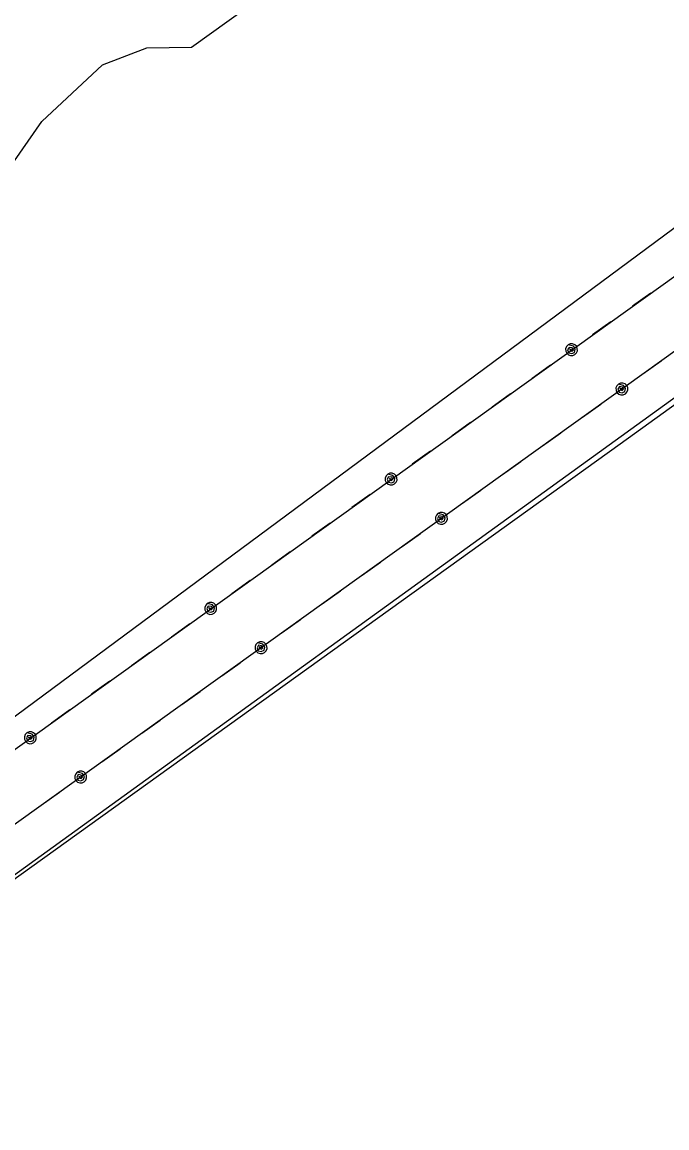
# Model space of a CAD drawing. Extents: x 3329297 to 3367176, y 649250 to 674653.
# Drawn here: x 3358469 to 3359440, y 655870 to 657533 of the extents above; entities that cross this region are included whole.
import ezdxf

# ---------------------------------------------------------------- set-up
doc = ezdxf.new("R2010")
doc.units = 0
for name, color, linetype in [('V-SITE-VEGE', 7, 'Continuous'), ('V-TOPO-SHOR', 7, 'Continuous'), ('V-UTIL-LINE', 7, 'Continuous')]:
    doc.layers.add(name, color=color, linetype=linetype)

msp = doc.modelspace()

# ---------------------------------------------------------------- linework, layer by layer
at = {"layer": 'V-SITE-VEGE'}
for p, q in [((3359369.6, 656898.5), (3361693.5, 658578.6)), ((3360549.1, 658036.7), (3358355.7, 656412.6)), ((3358724.4, 657495.3), (3358807.7, 657555)), ((3358590.3, 657468.6), (3358657.2, 657494.5)), ((3358657.2, 657494.5), (3358724.4, 657495.3)), ((3358498.9, 657383.6), (3358590.3, 657468.6)), ((3358457.6, 657324.4), (3358498.9, 657383.6)), ((3358183.3, 656047.4), (3359369.6, 656898.5))]:
    msp.add_line(p, q, dxfattribs=at)
at = {"layer": 'V-TOPO-SHOR'}
msp.add_lwpolyline([(3357930.6, 655869.6), (3361861.3, 658710.5), (3363068.9, 659566.4)], dxfattribs=at)
at = {"layer": 'V-UTIL-LINE'}
for points in [[(3358362.3, 656370.8), (3363090.7, 659760), (3364964.7, 661116.8)], [(3358438, 656311.8), (3363166.6, 659701.2), (3364971.6, 661008)], [(3359388, 657106), (3359415.6, 657125.8)], [(3359327.9, 657062.9), (3359355.5, 657082.7)], [(3359296.2, 657040.2), (3359293.5, 657041.1), (3359294.1, 657038.9), (3359296.7, 657038), (3359298.9, 657040), (3359297, 657042.9), (3359292.4, 657043.7), (3359290.3, 657040), (3359292, 657035.5), (3359296.4, 657034.5), (3359300.6, 657036.2), (3359301.8, 657040.9), (3359298.9, 657045.6), (3359290.9, 657047.5), (3359288.5, 657044.9), (3359287.3, 657041.6), (3359287.4, 657038.1), (3359288.9, 657034.9), (3359291.4, 657032.5), (3359294.7, 657031.3), (3359298.2, 657031.4), (3359301.4, 657032.9), (3359303.8, 657035.4), (3359305, 657038.7), (3359304.9, 657042.2), (3359303.5, 657045.4), (3359300.9, 657047.8), (3359297.6, 657049.1), (3359294.1, 657048.9), (3359290.9, 657047.5)], [(3359403.6, 657003.9), (3359431.2, 657023.7)], [(3359236.8, 656997.6), (3359264.5, 657017.5)], [(3359371.9, 656981.2), (3359369.2, 656982.2), (3359369.8, 656979.9), (3359372.4, 656979.1), (3359374.6, 656981), (3359372.8, 656983.9), (3359368.2, 656984.7), (3359366, 656981), (3359367.7, 656976.5), (3359372.2, 656975.5), (3359376.3, 656977.3), (3359377.5, 656981.9), (3359374.6, 656986.6), (3359366.7, 656988.5), (3359364.3, 656985.9), (3359363, 656982.7), (3359363.2, 656979.1), (3359364.6, 656975.9), (3359367.2, 656973.5), (3359370.5, 656972.3), (3359374, 656972.4), (3359377.2, 656973.9), (3359379.6, 656976.4), (3359380.8, 656979.7), (3359380.7, 656983.2), (3359379.2, 656986.4), (3359376.7, 656988.8), (3359373.4, 656990.1), (3359369.9, 656989.9), (3359366.7, 656988.5)], [(3359176.7, 656954.5), (3359204.3, 656974.3)], [(3359312.6, 656938.7), (3359340.2, 656958.5)], [(3359116.5, 656911.4), (3359144.2, 656931.2)], [(3359252.4, 656895.5), (3359280.1, 656915.4)], [(3359056.4, 656868.3), (3359084, 656888.1)], [(3359192.3, 656852.4), (3359219.9, 656872.2)], [(3359024.7, 656845.6), (3359022, 656846.6), (3359022.6, 656844.3), (3359025.2, 656843.5), (3359027.4, 656845.4), (3359025.5, 656848.3), (3359020.9, 656849.1), (3359018.8, 656845.4), (3359020.5, 656840.9), (3359025, 656839.9), (3359029.1, 656841.7), (3359030.3, 656846.3), (3359027.4, 656851), (3359019.5, 656852.9), (3359017.1, 656850.3), (3359015.8, 656847.1), (3359015.9, 656843.5), (3359017.4, 656840.4), (3359020, 656838), (3359023.2, 656836.7), (3359026.8, 656836.8), (3359029.9, 656838.3), (3359032.3, 656840.8), (3359033.6, 656844.1), (3359033.5, 656847.6), (3359032, 656850.8), (3359029.5, 656853.2), (3359026.2, 656854.5), (3359022.7, 656854.4), (3359019.5, 656852.9)], [(3358965.4, 656803.1), (3358993, 656822.9)], [(3359132.2, 656809.3), (3359159.8, 656829.1)], [(3359100.5, 656786.6), (3359097.7, 656787.6), (3359098.4, 656785.3), (3359101, 656784.5), (3359103.1, 656786.4), (3359101.3, 656789.3), (3359096.7, 656790.2), (3359094.6, 656786.4), (3359096.3, 656781.9), (3359100.7, 656780.9), (3359104.8, 656782.7), (3359106.1, 656787.3), (3359103.1, 656792), (3359095.2, 656793.9), (3359092.8, 656791.4), (3359091.6, 656788.1), (3359091.7, 656784.6), (3359093.1, 656781.4), (3359095.7, 656779), (3359099, 656777.7), (3359102.5, 656777.8), (3359105.7, 656779.3), (3359108.1, 656781.9), (3359109.3, 656785.1), (3359109.2, 656788.6), (3359107.8, 656791.8), (3359105.2, 656794.2), (3359101.9, 656795.5), (3359098.4, 656795.4), (3359095.2, 656793.9)], [(3358905.2, 656760), (3358932.9, 656779.8)], [(3359041.1, 656744.1), (3359068.8, 656763.9)], [(3358845.1, 656716.8), (3358872.7, 656736.6)], [(3358981, 656701), (3359008.6, 656720.8)], [(3358784.9, 656673.7), (3358812.6, 656693.5)], [(3358920.8, 656657.8), (3358948.5, 656677.7)], [(3358753.2, 656651), (3358750.5, 656652), (3358751.1, 656649.7), (3358753.8, 656648.9), (3358755.9, 656650.8), (3358754.1, 656653.7), (3358749.5, 656654.6), (3358747.4, 656650.9), (3358749, 656646.3), (3358753.5, 656645.3), (3358757.6, 656647.1), (3358758.9, 656651.7), (3358755.9, 656656.4), (3358748, 656658.3), (3358745.6, 656655.8), (3358744.4, 656652.5), (3358744.5, 656649), (3358745.9, 656645.8), (3358748.5, 656643.4), (3358751.8, 656642.1), (3358755.3, 656642.2), (3358758.5, 656643.7), (3358760.9, 656646.3), (3358762.1, 656649.5), (3358762, 656653.1), (3358760.6, 656656.3), (3358758, 656658.7), (3358754.7, 656659.9), (3358751.2, 656659.8), (3358748, 656658.3)], [(3358693.9, 656608.5), (3358721.5, 656628.3)], [(3358860.7, 656614.7), (3358888.3, 656634.5)], [(3358829, 656592), (3358826.3, 656593), (3358826.9, 656590.7), (3358829.5, 656589.9), (3358831.7, 656591.8), (3358829.8, 656594.7), (3358825.2, 656595.6), (3358823.1, 656591.9), (3358824.8, 656587.3), (3358829.3, 656586.3), (3358833.4, 656588.1), (3358834.6, 656592.7), (3358831.7, 656597.4), (3358823.7, 656599.3), (3358821.3, 656596.8), (3358820.1, 656593.5), (3358820.2, 656590), (3358821.7, 656586.8), (3358824.2, 656584.4), (3358827.5, 656583.1), (3358831, 656583.3), (3358834.2, 656584.7), (3358836.6, 656587.3), (3358837.9, 656590.6), (3358837.8, 656594.1), (3358836.3, 656597.3), (3358833.7, 656599.7), (3358830.5, 656600.9), (3358826.9, 656600.8), (3358823.7, 656599.3)], [(3358633.8, 656565.4), (3358661.4, 656585.2)], [(3358769.7, 656549.5), (3358797.3, 656569.3)], [(3358573.6, 656522.3), (3358601.3, 656542.1)], [(3358709.5, 656506.4), (3358737.1, 656526.2)], [(3358513.5, 656479.1), (3358541.1, 656499)], [(3358649.4, 656463.3), (3358677, 656483.1)], [(3358481.8, 656456.4), (3358479.1, 656457.4), (3358479.7, 656455.2), (3358482.3, 656454.3), (3358484.5, 656456.3), (3358482.6, 656459.1), (3358478, 656460), (3358475.9, 656456.3), (3358477.6, 656451.7), (3358482.1, 656450.7), (3358486.2, 656452.5), (3358487.4, 656457.2), (3358484.5, 656461.8), (3358476.5, 656463.7), (3358474.1, 656461.2), (3358472.9, 656457.9), (3358473, 656454.4), (3358474.5, 656451.2), (3358477, 656448.8), (3358480.3, 656447.5), (3358483.8, 656447.7), (3358487, 656449.1), (3358489.4, 656451.7), (3358490.7, 656455), (3358490.5, 656458.5), (3358489.1, 656461.7), (3358486.5, 656464.1), (3358483.2, 656465.3), (3358479.7, 656465.2), (3358476.5, 656463.7)], [(3358589.2, 656420.2), (3358616.9, 656440)], [(3358557.5, 656397.4), (3358554.8, 656398.4), (3358555.4, 656396.2), (3358558, 656395.3), (3358560.2, 656397.3), (3358558.4, 656400.1), (3358553.8, 656401), (3358551.6, 656397.3), (3358553.3, 656392.7), (3358557.8, 656391.7), (3358561.9, 656393.5), (3358563.1, 656398.2), (3358560.2, 656402.8), (3358552.3, 656404.7), (3358549.9, 656402.2), (3358548.6, 656398.9), (3358548.8, 656395.4), (3358550.2, 656392.2), (3358552.8, 656389.8), (3358556.1, 656388.6), (3358559.6, 656388.7), (3358562.8, 656390.1), (3358565.2, 656392.7), (3358566.4, 656396), (3358566.3, 656399.5), (3358564.8, 656402.7), (3358562.3, 656405.1), (3358559, 656406.3), (3358555.5, 656406.2), (3358552.3, 656404.7)], [(3358498.2, 656354.9), (3358525.8, 656374.7)]]:
    msp.add_lwpolyline(points, dxfattribs=at)

doc.saveas('drawing.dxf')
